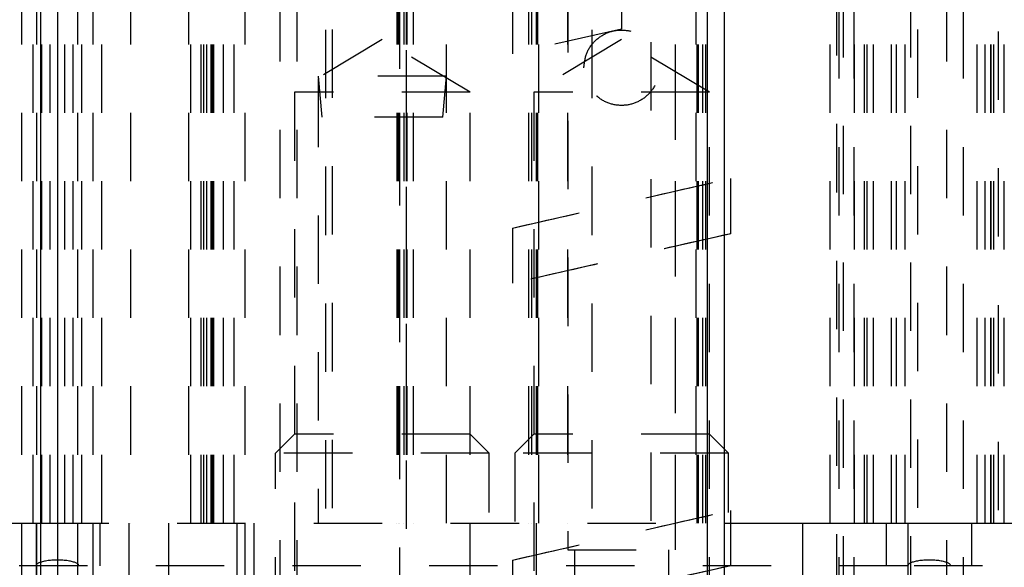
# Model space of a CAD drawing. Header units: inches. Extents: x 1880 to 2363, y -453 to -54.
# Tile 442 of 656: x 1905.547 to 1906.987, y -150.543 to -149.742. Entities that reach past the tile are written whole.
import ezdxf

# ---------------------------------------------------------------- set-up
doc = ezdxf.new("R2010")
doc.units = ezdxf.units.IN
doc.header["$LTSCALE"] = 0.5
doc.header["$MEASUREMENT"] = 0
doc.linetypes.add('HIDDEN', pattern=[0.225, 0.15, -0.075])
doc.layers.add('SID-M-H', color=4, linetype='HIDDEN')
doc.layers.add('SID-M-S', color=105, linetype='Continuous')

msp = doc.modelspace()

# ---------------------------------------------------------------- linework, layer by layer
at = {"layer": 'SID-M-H'}
for p, q in [((1905.55067, -150.9782), (1905.55067, -147.4432)), ((1905.56692, -150.4782), (1905.56692, -147.4432)), ((1905.57267, -150.9782), (1905.57267, -147.4432)), ((1905.59192, -150.4782), (1905.59192, -147.4432)), ((1905.61341, -150.4782), (1905.61341, -147.4432)), ((1905.63267, -150.9782), (1905.63267, -147.4432)), ((1905.63841, -150.4782), (1905.63841, -147.4432)), ((1905.65467, -150.9782), (1905.65467, -147.4432)), ((1906.74567, -153.2282), (1906.74567, -147.4432)), ((1906.76767, -153.2282), (1906.76767, -147.4432)), ((1906.76814, -150.4782), (1906.76814, -147.4432)), ((1906.82267, -150.4782), (1906.82267, -147.4432)), ((1906.82967, -150.4782), (1906.82967, -147.4432)), ((1906.96767, -150.4782), (1906.96767, -147.4432)), ((1906.98719, -150.4782), (1906.98719, -147.4432)), ((1905.98392, -149.2282), (1905.98392, -150.4782)), ((1906.17142, -150.4782), (1906.17142, -149.2282)), ((1906.11271, -149.38667), (1906.11271, -151.39454)), ((1905.82767, -150.4782), (1905.82767, -149.44671)), ((1905.70967, -149.4782), (1905.70967, -150.4782)), ((1905.79417, -149.4782), (1905.79417, -150.4782)), ((1905.79767, -150.4782), (1905.79767, -149.4782)), ((1905.81267, -150.4782), (1905.81267, -149.4782)), ((1905.81671, -150.4782), (1905.81671, -149.4782)), ((1905.82113, -150.4782), (1905.82113, -149.4782)), ((1905.82961, -150.4782), (1905.82961, -149.4782)), ((1905.83154, -150.4782), (1905.83154, -149.4782)), ((1905.84567, -150.4782), (1905.84567, -149.4782)), ((1905.86117, -150.4782), (1905.86117, -149.4782)), ((1905.87649, -149.4782), (1905.87649, -150.6593)), ((1906.09879, -149.4782), (1906.09879, -150.4782)), ((1906.10073, -149.4782), (1906.10073, -150.4782)), ((1906.10267, -149.4782), (1906.10267, -150.4782)), ((1906.1092, -149.4782), (1906.1092, -150.4782)), ((1906.11267, -149.4782), (1906.11267, -150.4782)), ((1906.11362, -149.4782), (1906.11362, -150.4782)), ((1906.12267, -149.4782), (1906.12267, -150.4782)), ((1906.29171, -149.4782), (1906.29171, -150.4782)), ((1906.29613, -149.4782), (1906.29613, -150.4782)), ((1906.30267, -149.4782), (1906.30267, -150.9782)), ((1906.30461, -149.4782), (1906.30461, -150.4782)), ((1906.30654, -150.4782), (1906.30654, -149.4782)), ((1906.34867, -149.4782), (1906.34867, -150.4782)), ((1906.50667, -150.4782), (1906.50667, -149.4782)), ((1906.53629, -149.4782), (1906.53629, -150.4782)), ((1906.53823, -150.4782), (1906.53823, -149.4782)), ((1906.54017, -150.4782), (1906.54017, -149.4782)), ((1906.5467, -150.4782), (1906.5467, -149.4782)), ((1906.55112, -150.4782), (1906.55112, -149.4782)), ((1906.74263, -151.39454), (1906.74263, -149.4782)), ((1906.97885, -150.6593), (1906.97885, -149.4782)), ((1906.34893, -149.49001), (1906.34893, -150.51757)), ((1906.50641, -150.51757), (1906.50641, -149.49001)), ((1905.92767, -149.5032), (1905.92767, -153.2282)), ((1905.95267, -149.5032), (1905.95267, -150.9782)), ((1906.90267, -149.5032), (1906.90267, -150.9782)), ((1906.92767, -153.2282), (1906.92767, -149.5032)), ((1905.9946, -149.55694), (1905.9946, -150.85615)), ((1906.00444, -149.55635), (1906.00444, -150.9973)), ((1906.38436, -149.55694), (1906.38436, -150.67505)), ((1906.47097, -150.67505), (1906.47097, -149.55694)), ((1906.85089, -150.9973), (1906.85089, -149.55635)), ((1906.86074, -150.85615), (1906.86074, -149.55694)), ((1906.42767, -149.67505), (1906.42767, -149.7558)), ((1906.10286, -149.71383), (1906.10286, -150.9973)), ((1906.26804, -149.71132), (1906.26804, -149.79207)), ((1906.75247, -150.9973), (1906.75247, -149.71383)), ((1905.57962, -150.4782), (1905.57962, -149.7282)), ((1905.62572, -150.4782), (1905.62572, -149.7282)), ((1905.66767, -150.4782), (1905.66767, -149.7282)), ((1906.73267, -150.4782), (1906.73267, -149.7282)), ((1906.78314, -150.4782), (1906.78314, -149.7282)), ((1906.78708, -150.4782), (1906.78708, -149.7282)), ((1906.79594, -150.4782), (1906.79594, -149.7282)), ((1906.84267, -150.4782), (1906.84267, -149.7282)), ((1906.94767, -150.4782), (1906.94767, -149.7282)), ((1906.95932, -150.4782), (1906.95932, -149.7282)), ((1906.96826, -150.4782), (1906.96826, -149.7282)), ((1906.97219, -150.4782), (1906.97219, -149.7282)), ((1906.42767, -149.7558), (1906.26804, -149.79207)), ((1906.07767, -149.77099), (1905.94917, -149.8482)), ((1906.20617, -149.8482), (1906.07767, -149.77099)), ((1906.42767, -149.77099), (1906.29917, -149.8482)), ((1906.55617, -149.8482), (1906.42767, -149.77099)), ((1906.17142, -149.82445), (1905.98392, -149.82445)), ((1905.98392, -149.82445), (1905.98917, -149.88445)), ((1906.16617, -149.88445), (1906.17142, -149.82445)), ((1906.20617, -149.8482), (1905.94917, -149.8482)), ((1905.94917, -149.8482), (1905.94917, -150.9782)), ((1906.20617, -150.9782), (1906.20617, -149.8482)), ((1906.55617, -149.8482), (1906.29917, -149.8482)), ((1906.29917, -149.8482), (1906.29917, -153.2282)), ((1906.55617, -153.2282), (1906.55617, -149.8482)), ((1906.16617, -149.88445), (1905.98917, -149.88445)), ((1906.26804, -150.04677), (1906.5873, -149.97424)), ((1906.5873, -150.05498), (1906.5873, -149.97424)), ((1906.26804, -150.04677), (1906.26804, -150.12752)), ((1906.5873, -150.05498), (1906.26804, -150.12752)), ((1905.94917, -150.3482), (1905.92142, -150.37595)), ((1906.20617, -150.3482), (1905.94917, -150.3482)), ((1906.23392, -150.37595), (1906.20617, -150.3482)), ((1906.29917, -150.3482), (1906.27142, -150.37595)), ((1906.55617, -150.3482), (1906.29917, -150.3482)), ((1906.58392, -150.37595), (1906.55617, -150.3482)), ((1906.23392, -150.37595), (1905.92142, -150.37595)), ((1905.92142, -153.2282), (1905.92142, -150.37595)), ((1906.23392, -151.46271), (1906.23392, -150.37595)), ((1906.58392, -150.37595), (1906.27142, -150.37595)), ((1906.27142, -150.37595), (1906.27142, -151.46271)), ((1906.58392, -151.46271), (1906.58392, -150.37595)), ((1906.26804, -150.53234), (1906.5873, -150.4598)), ((1906.5873, -150.54055), (1906.5873, -150.4598)), ((1905.57142, -150.4782), (1905.57142, -150.66195)), ((1905.57767, -150.4782), (1906.57767, -150.4782)), ((1905.63392, -150.66195), (1905.63392, -150.4782)), ((1905.66517, -150.5407), (1905.66517, -150.4782)), ((1905.70767, -150.9782), (1905.70767, -150.4782)), ((1905.76517, -150.4782), (1905.76517, -150.9782)), ((1905.86517, -150.4782), (1905.86517, -150.9782)), ((1905.89017, -150.9782), (1905.89017, -150.4782)), ((1906.69267, -150.9782), (1906.69267, -150.4782)), ((1906.81517, -150.5407), (1906.81517, -150.4782)), ((1906.84642, -150.4782), (1906.84642, -150.66195)), ((1906.90892, -150.66195), (1906.90892, -150.4782)), ((1906.94017, -150.5407), (1906.94017, -150.4782)), ((1906.34893, -150.51757), (1906.50641, -150.51757)), ((1906.35877, -150.51757), (1906.35877, -150.55694)), ((1906.49656, -150.55694), (1906.49656, -150.51757)), ((1906.26804, -150.53234), (1906.26804, -150.61308)), ((1906.84642, -150.5407), (1903.54642, -150.5407)), ((1906.5873, -150.54055), (1906.26804, -150.61308)), ((1908.15562, -150.5407), (1906.84642, -150.5407))]:
    msp.add_line(p, q, dxfattribs=at)
for centre in [(1905.60267, -150.5407), (1906.87767, -150.5407)]:
    msp.add_ellipse(centre, major_axis=(0.03125, 0), ratio=0.2679492, start_param=0, end_param=3.1415927, dxfattribs=at)
msp.add_open_spline([(1906.37255, -149.81226), (1906.37338, -149.81948), (1906.37504, -149.83392), (1906.38778, -149.85224), (1906.40596, -149.86449), (1906.42766, -149.86881), (1906.44931, -149.8645), (1906.46764, -149.85226), (1906.47989, -149.83395), (1906.48422, -149.81229), (1906.47992, -149.79063), (1906.46768, -149.7723), (1906.44937, -149.76004), (1906.42772, -149.7557), (1906.40602, -149.76), (1906.38783, -149.77223), (1906.37505, -149.79055), (1906.37338, -149.80501), (1906.37255, -149.81226)], degree=3, knots=[0, 0, 0, 0, 0.06248594, 0.12498196, 0.18747058, 0.24994888, 0.31243725, 0.37493576, 0.43742514, 0.49990383, 0.56239149, 0.6248896, 0.68737805, 0.74985735, 0.81234601, 0.8748441, 0.9373156, 1, 1, 1, 1], dxfattribs=at)
for points in [[(1906.26804, -150.04677), (1906.32125, -150.03468), (1906.42767, -150.0105), (1906.53409, -149.98633), (1906.5873, -149.97424)], [(1906.5873, -150.05498), (1906.53409, -150.06707), (1906.42767, -150.09125), (1906.32125, -150.11543), (1906.26804, -150.12752)], [(1906.26804, -150.53234), (1906.32125, -150.52025), (1906.42767, -150.49607), (1906.53409, -150.47189), (1906.5873, -150.4598)], [(1906.5873, -150.54055), (1906.53409, -150.55264), (1906.42767, -150.57681), (1906.32125, -150.60099), (1906.26804, -150.61308)]]:
    msp.add_open_spline(points, degree=3, dxfattribs=at)
at = {"layer": 'SID-M-S'}
for p, q in [((1905.57767, -149.5032), (1905.57767, -150.9782)), ((1905.60267, -149.5032), (1905.60267, -150.9782)), ((1906.55267, -149.5032), (1906.55267, -150.9782)), ((1906.57767, -149.5032), (1906.57767, -150.9782)), ((1901.92767, -150.4782), (1905.57767, -150.4782)), ((1906.57767, -150.4782), (1907.23278, -150.4782))]:
    msp.add_line(p, q, dxfattribs=at)

doc.saveas('drawing.dxf')
